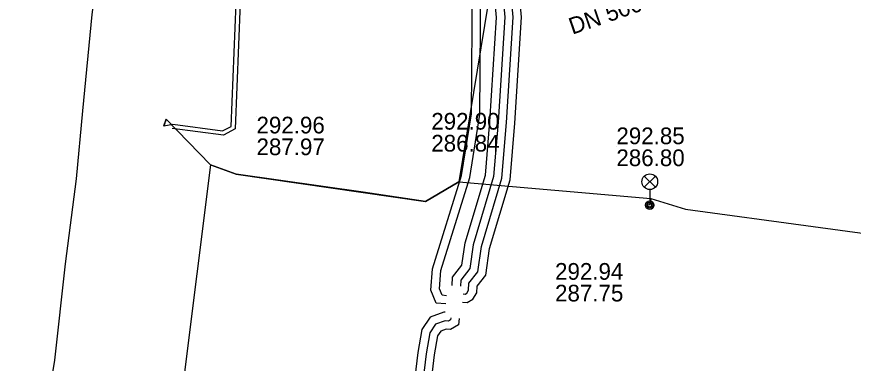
# Model space of a CAD drawing. Extents: x -595540 to -593988, y -1160850 to -1159202.
# Drawn here: x -594174.63 to -594134.56, y -1160067.12 to -1160050.53 of the extents above; entities that cross this region are included whole.
import ezdxf

# ---------------------------------------------------------------- set-up
doc = ezdxf.new("R2010")
doc.units = 0
for name, color, linetype in [('BVK-DESTOVA_popisy', 7, 'Continuous'), ('BVK-SPLASKOVA_popisy', 7, 'Continuous'), ('EON-NN_kabel', 7, 'Continuous'), ('TSB_kabel VO', 7, 'Continuous'), ('TSB_lampy VO', 7, 'Continuous')]:
    doc.layers.add(name, color=color, linetype=linetype)

msp = doc.modelspace()

# ---------------------------------------------------------------- linework, layer by layer
at = {"layer": 'BVK-DESTOVA_popisy'}
for p, q in [((-594154.773, -1160056.062), (-594154.773, -1160056.062)), ((-594145.906, -1160056.759), (-594145.906, -1160056.759))]:
    msp.add_line(p, q, dxfattribs=at)
at = {"layer": 'BVK-SPLASKOVA_popisy'}
for p, q in [((-594163.145, -1160055.319), (-594163.145, -1160055.319)), ((-594148.844, -1160062.325), (-594148.844, -1160062.325))]:
    msp.add_line(p, q, dxfattribs=at)
at = {"layer": 'EON-NN_kabel'}
for points in [[(-594153.775, -1160063.401), (-594153.75, -1160062.995), (-594153.305, -1160062.422), (-594153.154, -1160061.365), (-594152.18, -1160058.113), (-594151.968, -1160055.543), (-594151.652, -1160050.564), (-594152.142, -1160045.247), (-594152.074, -1160042.898), (-594152.244, -1160042.123), (-594152.275, -1160038.384), (-594151.758, -1160032.13), (-594151.562, -1160030.656), (-594150.2, -1160020.388), (-594148.712, -1160012.301), (-594146.414, -1160002.367), (-594146.303, -1160001.417), (-594145.066, -1159991.678), (-594145.004, -1159990.905), (-594144.045, -1159979.77), (-594143.776, -1159974.973), (-594143.259, -1159969.535)], [(-594142.863, -1159969.591), (-594143.378, -1159975.003), (-594143.645, -1159979.798), (-594144.606, -1159990.939), (-594144.668, -1159991.72), (-594145.905, -1160001.465), (-594146.02, -1160002.435), (-594148.32, -1160012.383), (-594149.804, -1160020.45), (-594151.166, -1160030.708), (-594151.36, -1160032.172), (-594151.875, -1160038.398), (-594151.844, -1160042.079), (-594151.684, -1160042.812), (-594151.744, -1160045.21), (-594151.251, -1160050.558), (-594151.569, -1160055.572), (-594151.785, -1160058.188), (-594152.762, -1160061.451), (-594152.924, -1160062.583), (-594153.358, -1160063.143), (-594153.376, -1160063.434)], [(-594154.049, -1160063.887), (-594154.259, -1160063.866), (-594154.383, -1160063.556), (-594154.314, -1160062.679), (-594152.934, -1160058.222), (-594152.448, -1160055.212), (-594152.386, -1160046.712), (-594152.64, -1160045.18), (-594152.618, -1160042.3), (-594153.551, -1160041.462), (-594166.889, -1160040.195), (-594171.728, -1160039.544), (-594183.891, -1160038.24)], [(-594154.081, -1160064.284), (-594154.54, -1160064.241), (-594154.789, -1160063.618), (-594154.71, -1160062.606), (-594153.324, -1160058.13), (-594152.848, -1160055.178), (-594152.786, -1160046.73), (-594153.04, -1160045.176), (-594153.02, -1160042.478), (-594153.721, -1160041.848), (-594166.935, -1160040.593), (-594171.776, -1160039.942), (-594183.857, -1160038.646)], [(-594173.955, -1160074.018), (-594172.801, -1160066.98), (-594172.302, -1160062.366), (-594171.761, -1160058.286), (-594171.464, -1160055.034), (-594171.01, -1160050.423), (-594170.537, -1160046.81), (-594170.924, -1160043.697), (-594171.508, -1160042.441), (-594171.905, -1160042.397), (-594174.781, -1160042.207), (-594181.713, -1160041.488), (-594183.258, -1160041.328), (-594183.689, -1160041.482), (-594184.236, -1160041.678), (-594185.076, -1160041.989), (-594185.406, -1160042.449), (-594185.09, -1160043.096), (-594183.484, -1160043.093), (-594179.148, -1160043.549)], [(-594153.24, -1160063.801), (-594153.142, -1160063.81), (-594153.069, -1160063.768), (-594152.988, -1160063.63), (-594152.967, -1160063.291), (-594152.544, -1160062.752), (-594152.37, -1160061.537), (-594151.39, -1160058.263), (-594151.17, -1160055.601), (-594150.85, -1160050.552), (-594151.346, -1160045.173), (-594150.926, -1160042.451), (-594150.511, -1160042.216), (-594150.174, -1160042.252), (-594144.047, -1160042.757), (-594132.878, -1160044.231), (-594127.507, -1160044.62), (-594126.177, -1160044.721), (-594121.399, -1160045.169), (-594108.649, -1160046.41)], [(-594153.272, -1160064.2), (-594153.052, -1160064.22), (-594152.778, -1160064.062), (-594152.596, -1160063.751), (-594152.576, -1160063.44), (-594152.162, -1160062.906), (-594151.978, -1160061.623), (-594150.994, -1160058.337), (-594150.772, -1160055.631), (-594150.448, -1160050.546), (-594150.948, -1160045.137), (-594150.597, -1160042.817), (-594150.292, -1160042.646), (-594150.212, -1160042.65), (-594144.089, -1160043.155), (-594132.918, -1160044.629), (-594127.537, -1160045.018), (-594126.211, -1160045.119), (-594121.437, -1160045.567), (-594108.691, -1160046.808)], [(-594154.113, -1160064.684), (-594154.164, -1160064.679), (-594154.833, -1160064.917), (-594155.227, -1160065.507), (-594155.42, -1160066.611), (-594156.059, -1160071.921)], [(-594153.44, -1160064.984), (-594153.476, -1160065.287), (-594153.854, -1160065.513), (-594154.065, -1160065.493), (-594154.315, -1160065.582), (-594154.468, -1160065.811), (-594154.628, -1160066.727), (-594155.263, -1160072.009), (-594155.716, -1160076.499), (-594155.617, -1160076.731), (-594155.458, -1160076.874), (-594150.297, -1160077.357), (-594149.192, -1160077.238), (-594147.761, -1160076.718), (-594147.054, -1160076.468), (-594145.769, -1160076.129), (-594144.252, -1160076.265)], [(-594153.839, -1160064.951), (-594153.85, -1160065.045), (-594153.944, -1160065.101), (-594154.113, -1160065.085), (-594154.574, -1160065.25), (-594154.848, -1160065.659), (-594155.024, -1160066.669), (-594155.661, -1160071.965)]]:
    msp.add_lwpolyline(points, dxfattribs=at)
at = {"layer": 'TSB_kabel VO'}
for points in [[(-594161.07, -1160014.32), (-594160.79, -1160014.42), (-594161.6, -1160020.95), (-594162.44, -1160023.59), (-594164.37, -1160025.89), (-594167.67, -1160027.5), (-594170.96, -1160028.03), (-594171.44, -1160028), (-594171.59, -1160028.59), (-594172.89, -1160036.49), (-594172.52, -1160036.8), (-594171.08, -1160037.41), (-594167.23, -1160041.47), (-594164.97, -1160045.02), (-594163.92, -1160049.86), (-594164.16, -1160055.9), (-594164.73, -1160056.2), (-594167.19, -1160055.88)], [(-594167.58, -1160055.75), (-594167.15, -1160055.68), (-594164.77, -1160056), (-594164.36, -1160055.78), (-594164.12, -1160049.88), (-594165.15, -1160045.1), (-594167.39, -1160041.59), (-594171.2, -1160037.57), (-594172.6, -1160036.98), (-594178.03, -1160036.11), (-594178.33, -1160035.74), (-594178.43, -1160035.52), (-594185.11, -1160034.85), (-594194.583, -1160033.661), (-594202.52, -1160032.78), (-594203.03, -1160032.9), (-594203.21, -1160032.76), (-594208.35, -1160032.43), (-594216.43, -1160031.45), (-594222.54, -1160030.69)], [(-594077.75, -1160038.94), (-594075.79, -1160039.98), (-594076.03, -1160042.92), (-594076.72, -1160043.73), (-594091.54, -1160041.02), (-594091.718, -1160042.221), (-594091.54, -1160041.02), (-594097.84, -1160041.56), (-594119.32, -1160039.13), (-594141.83, -1160036.73), (-594144.17, -1160034.93), (-594145.397, -1160035.387), (-594145.471, -1160035.998), (-594145.88, -1160039.34), (-594149, -1160039.06), (-594150.49, -1160040.33), (-594153.46, -1160058.44), (-594155.05, -1160059.38), (-594158.028, -1160058.935), (-594164.126, -1160058.066), (-594165.346, -1160057.624), (-594167.478, -1160055.443), (-594167.58, -1160055.75)], [(-594167.58, -1160055.75), (-594167.478, -1160055.443), (-594165.346, -1160057.624), (-594167.336, -1160073.411), (-594166.799, -1160073.446), (-594167.336, -1160073.411), (-594171.07, -1160072.992), (-594173.823, -1160095.012), (-594169.252, -1160095.779), (-594173.823, -1160095.012), (-594174.606, -1160102.091), (-594178.159, -1160133.522), (-594177.202, -1160134.264), (-594173.628, -1160134.345), (-594177.202, -1160134.264), (-594178.634, -1160146.506), (-594182.715, -1160145.962), (-594182.989, -1160147.529), (-594181.721, -1160147.724)], [(-594167.563, -1160055.766), (-594167.478, -1160055.443), (-594165.346, -1160057.624), (-594164.126, -1160058.066), (-594155.05, -1160059.38), (-594153.46, -1160058.44), (-594144.25, -1160059.24), (-594144.305, -1160059.554), (-594144.25, -1160059.24), (-594142.6, -1160059.75), (-594130.37, -1160061.4), (-594121.5, -1160062.25), (-594120.84, -1160062.92), (-594120, -1160062.35), (-594118.799, -1160062.424), (-594115.63, -1160063.02), (-594101.77, -1160064.32), (-594096.22, -1160065.36), (-594096.089, -1160064.961), (-594096.22, -1160065.36), (-594087.7, -1160067.14)]]:
    msp.add_lwpolyline(points, dxfattribs=at)
at = {"layer": 'TSB_lampy VO'}
for p, q in [((-594144.57, -1160058.694), (-594144.04, -1160058.164)), ((-594144.57, -1160058.164), (-594144.04, -1160058.694)), ((-594144.57, -1160058.694), (-594144.04, -1160058.164)), ((-594144.57, -1160058.164), (-594144.04, -1160058.694)), ((-594144.305, -1160058.804), (-594144.305, -1160059.554)), ((-594144.305, -1160058.804), (-594144.305, -1160059.554))]:
    msp.add_line(p, q, dxfattribs=at)
for centre, radius in [((-594144.305, -1160058.429), 0.375), ((-594144.305, -1160058.429), 0.375), ((-594144.305, -1160059.554), 0.2), ((-594144.305, -1160059.554), 0.2), ((-594144.305, -1160059.554), 0.145), ((-594144.305, -1160059.554), 0.145), ((-594144.305, -1160059.554), 0.0876), ((-594144.305, -1160059.554), 0.0876)]:
    msp.add_circle(centre, radius, dxfattribs=at)

# ---------------------------------------------------------------- texts
at = {"layer": 'BVK-DESTOVA_popisy'}
msp.add_text('DN 500 BET', height=0.8, rotation=19.0222, dxfattribs=at).set_placement((-594148.016, -1160051.395))
for s, p in [('292.90', (-594154.773, -1160055.937)), ('292.85', (-594145.906, -1160056.634)), ('286.84', (-594154.773, -1160056.987)), ('286.80', (-594145.906, -1160057.684))]:
    msp.add_text(s, height=0.8, dxfattribs=at).set_placement(p)
at = {"layer": 'BVK-SPLASKOVA_popisy'}
for s, p in [('292.96', (-594163.145, -1160056.119)), ('287.97', (-594163.145, -1160057.159)), ('292.94', (-594148.844, -1160063.125)), ('287.75', (-594148.844, -1160064.165))]:
    msp.add_text(s, height=0.8, dxfattribs=at).set_placement(p)

doc.saveas('drawing.dxf')
